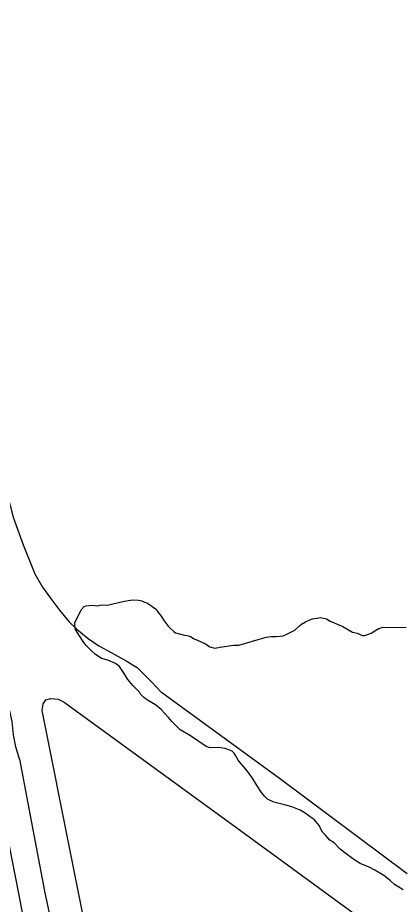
# Model space of a CAD drawing. Extents: x 3694830 to 3732949, y 415201 to 440970.
# Drawn here: x 3707176 to 3707629, y 428207 to 429254 of the extents above; entities that cross this region are included whole.
import ezdxf

# ---------------------------------------------------------------- set-up
doc = ezdxf.new("R2010")
doc.units = 0
for name, color, linetype in [('V-DTCH-CNTR', 7, 'Continuous'), ('V-SITE-VEGE', 7, 'Continuous'), ('V-TOPO-SHOR', 7, 'Continuous')]:
    doc.layers.add(name, color=color, linetype=linetype)

msp = doc.modelspace()

# ---------------------------------------------------------------- linework, layer by layer
at = {"layer": 'V-DTCH-CNTR'}
msp.add_lwpolyline([(3707608.2, 425964.2), (3707591.8, 426007.5), (3707585.6, 426025.3), (3707576.5, 426077.2), (3707532.6, 426339.3), (3707477, 426643.4), (3707419.3, 426960.5), (3707364.6, 427248.6), (3707307.3, 427553.9), (3707241.6, 427884.7), (3707177.7, 428220.1), (3707150.5, 428356.5), (3707142.8, 428389.6), (3707136.8, 428413.9), (3707130.5, 428428.7), (3707123.1, 428441.8), (3707103.6, 428473.9), (3707093.4, 428493.5), (3707091.2, 428503.5), (3707087.9, 428520.1), (3707086.6, 428545.4)], dxfattribs=at)
at = {"layer": 'V-SITE-VEGE'}
for points in [[(3707591.4, 428251.1), (3707580.9, 428255.6), (3707573.3, 428260.1), (3707562.8, 428267.9), (3707557.1, 428272.4), (3707550, 428279.7), (3707544.7, 428283.2), (3707539.6, 428289.1), (3707536.2, 428292.5), (3707533.9, 428296.9), (3707532.5, 428299.8), (3707526.9, 428307.1), (3707524.5, 428308.6), (3707515.9, 428315), (3707509.7, 428318.5), (3707500.1, 428322.5), (3707492.9, 428324.5), (3707483.4, 428326.6), (3707478.1, 428328.1), (3707471.4, 428331.6), (3707467.6, 428335.1), (3707464.3, 428339.4), (3707459.1, 428347.2), (3707454, 428355.5), (3707449.7, 428361.8), (3707445.5, 428366.7), (3707440.3, 428373.1), (3707436.5, 428377.5), (3707434.7, 428380.9), (3707433.7, 428382.8), (3707431.8, 428385.8), (3707429.5, 428388.2), (3707421.3, 428391.2), (3707413.2, 428392.3), (3707403.1, 428392), (3707398.8, 428393.5), (3707380.2, 428406.4), (3707368.3, 428413.3), (3707364, 428417.2), (3707358.3, 428423.1), (3707354.5, 428428), (3707345.5, 428437.3), (3707338.9, 428442.7), (3707329.4, 428448.2), (3707325.1, 428451.6), (3707321.3, 428455.5), (3707319.9, 428458), (3707312.3, 428465.8), (3707306.2, 428472.6), (3707302, 428479.9), (3707296.3, 428488.2), (3707291.6, 428491.7), (3707282.5, 428495.7), (3707275.3, 428497.7), (3707267.7, 428502.7), (3707263.9, 428506.1), (3707256.8, 428513.4), (3707253.5, 428517.8), (3707249.2, 428524.2), (3707244.6, 428532), (3707243.7, 428536.3), (3707243.7, 428539.7), (3707245.7, 428544), (3707249.2, 428550.7), (3707251.2, 428555), (3707254.6, 428558.8), (3707256.6, 428559.7), (3707264.8, 428560.5), (3707270.1, 428559.9), (3707274.9, 428560.8), (3707282.1, 428560.7), (3707287, 428561.6), (3707295.2, 428563.9), (3707300.5, 428564.7), (3707306.8, 428566.1), (3707312.1, 428566.9), (3707318.8, 428566.3), (3707322.7, 428565.8), (3707326, 428564.3), (3707328.9, 428563.3), (3707334.6, 428559.3), (3707336.5, 428557.9), (3707339.8, 428555.9), (3707341.2, 428553), (3707345.5, 428547.6), (3707349.2, 428542.2), (3707354, 428535.9), (3707356.3, 428533.4), (3707360.6, 428529.5), (3707362.5, 428528), (3707371.6, 428525.5), (3707377.8, 428524.4), (3707380.2, 428523.4), (3707384.5, 428520.9), (3707389.3, 428518.9), (3707397.9, 428514.9), (3707403.1, 428511.5), (3707408.9, 428509.9), (3707415.2, 428510.8), (3707431.1, 428513.4), (3707437.4, 428513.3)], [(3707437.4, 428513.3), (3707469.8, 428522.9), (3707476.1, 428523.7), (3707481.4, 428523.6), (3707486.2, 428524), (3707489.6, 428524.4), (3707493.5, 428525.8), (3707499.8, 428529.1), (3707503.7, 428531), (3707509.5, 428536.6), (3707511.5, 428538), (3707516.3, 428540.9), (3707521.2, 428543.2), (3707524.6, 428544.6), (3707529.9, 428545.4), (3707533.8, 428545.9), (3707541, 428544.3), (3707545.3, 428541.8)], [(3707545.3, 428541.8), (3707550, 428539.8), (3707560.1, 428535.3), (3707571.5, 428528.8), (3707577.3, 428527.3), (3707583.5, 428524.8), (3707586.4, 428524.7), (3707593.7, 428527.5), (3707598, 428530.3), (3707602.9, 428533.1), (3707607.7, 428534.5), (3707635.2, 428534)], [(3707631.4, 428224.4), (3707621.4, 428230.8), (3707616.2, 428235.3), (3707608.6, 428241.2), (3707598.1, 428247.6), (3707591.4, 428251.1)]]:
    msp.add_lwpolyline(points, dxfattribs=at)
at = {"layer": 'V-TOPO-SHOR'}
for points in [[(3706991.5, 429672.5), (3706987.9, 429665.3), (3706986.2, 429656.1), (3706988.6, 429640.7), (3707002.9, 429582.4), (3707018.8, 429488.9), (3707049.4, 429309.7), (3707064.4, 429216.5), (3707123.9, 428920.5), (3707139.5, 428832.4), (3707160, 428707.5), (3707170.8, 428664.4), (3707182.5, 428632), (3707196.6, 428597.7), (3707205.7, 428582), (3707214.9, 428568.7), (3707225.4, 428554.7), (3707236.8, 428541.4), (3707246.2, 428532.2), (3707259.5, 428521.1), (3707271.9, 428512.6), (3707286.7, 428504.8), (3707304.3, 428494.7), (3707317.5, 428486.8)], [(3707346.1, 428457.4), (3707334.3, 428470.1), (3707317.5, 428486.8)], [(3707636.2, 428243.1), (3707485.6, 428355.7), (3707346.1, 428457.4)], [(3707178.5, 428378.5), (3707174, 428393.1), (3707171.3, 428407.6), (3707169.6, 428423), (3707166.9, 428435.7), (3707155.1, 428452.2)], [(3707297, 427949.7), (3707297.7, 427955.6), (3707296.1, 427965.6), (3707289.1, 428005.2), (3707290.9, 428011.1), (3707292.3, 428023.4), (3707291.3, 428031.7), (3707286.2, 428044.1), (3707282.8, 428055.3), (3707280.2, 428072.5), (3707274.6, 428089), (3707205, 428436.3), (3707206.3, 428444), (3707209.3, 428448.6), (3707215.2, 428450.3), (3707224.1, 428449.5), (3707231.1, 428445.9), (3707435.2, 428297.7), (3707673.1, 428123.6)], [(3707178.5, 428378.5), (3707207.9, 428222.6), (3707266.9, 427944.3), (3707269.1, 427940.2), (3707273.9, 427939.5), (3707277.9, 427937.9), (3707294, 427945.1), (3707296.4, 427947.4), (3707297, 427949.7)]]:
    msp.add_lwpolyline(points, dxfattribs=at)

doc.saveas('drawing.dxf')
